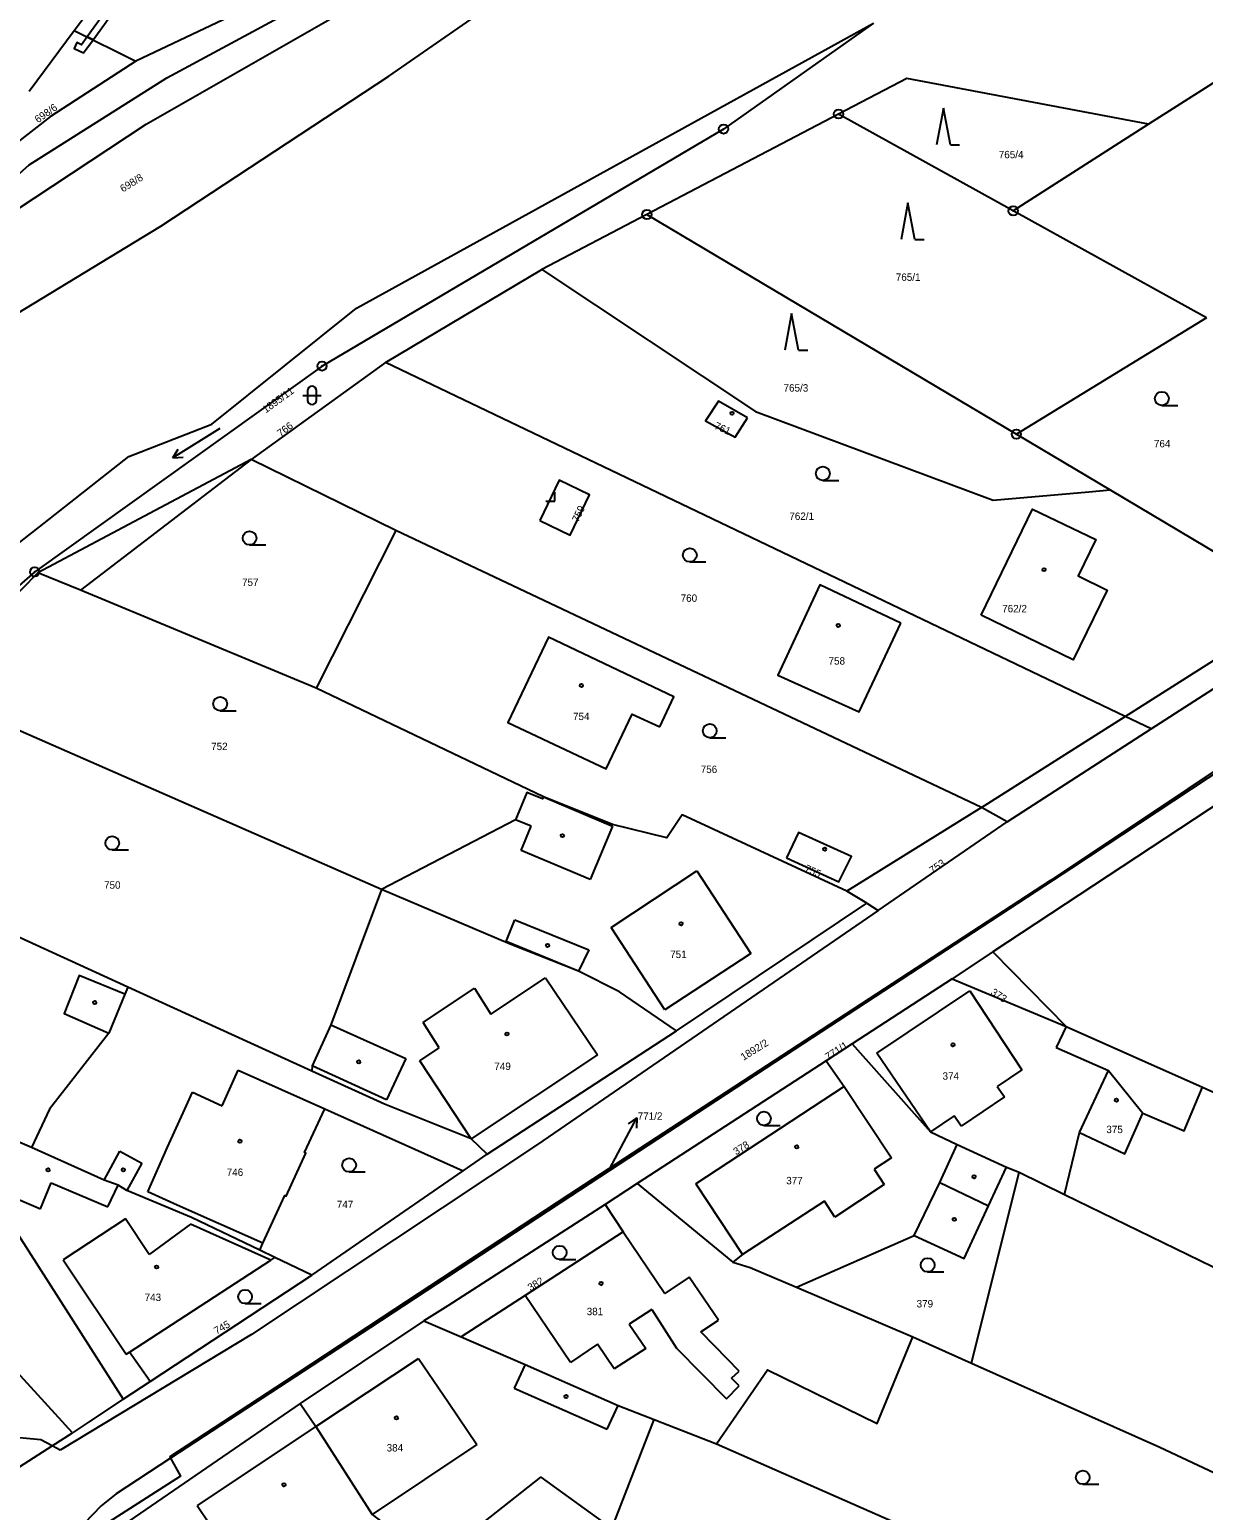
# Model space of a CAD drawing. Extents: x -587171 to -555306, y -1167727 to -1074732.
# Drawn here: x -560804.3 to -560676.7, y -1078334.8 to -1078173.9 of the extents above; entities that cross this region are included whole.
import ezdxf

# ---------------------------------------------------------------- set-up
doc = ezdxf.new("R2010")
doc.units = 0
for name, color, linetype in [('Hranice parcel', 7, 'Continuous'), ('Parcelní čísla', 7, 'Continuous'), ('Pop  PČ popisy', 7, 'Continuous'), ('Vnitřní kresba', 7, 'Continuous'), ('Věcná břemena k části', 7, 'Continuous'), ('Značky bodu BP', 7, 'Continuous'), ('Značky budov', 7, 'Continuous'), ('Značky kultur', 7, 'Continuous')]:
    doc.layers.add(name, color=color, linetype=linetype)

msp = doc.modelspace()

# ---------------------------------------------------------------- linework, layer by layer
at = {"layer": 'Hranice parcel'}
for p, q in [((-560799.4, -1078174.02), (-560787.79, -1078158.46)), ((-560769.82, -1078166.51), (-560792.73, -1078177.34)), ((-560804.31, -1078180.61), (-560799.4, -1078174.02)), ((-560799.4, -1078174.02), (-560792.73, -1078177.34)), ((-560670.98, -1078176.74), (-560682.66, -1078184.21)), ((-560716.35, -1078183.1), (-560737.18, -1078194.01)), ((-560697.37, -1078193.62), (-560716.35, -1078183.1)), ((-560682.66, -1078184.21), (-560697.37, -1078193.62)), ((-560737.18, -1078194.01), (-560748.61, -1078200)), ((-560737.18, -1078194.01), (-560697.03, -1078217.88)), ((-560676.37, -1078205.25), (-560697.37, -1078193.62)), ((-560765.59, -1078210.1), (-560748.61, -1078200)), ((-560676.37, -1078205.25), (-560697.03, -1078217.88)), ((-560765.59, -1078210.1), (-560780.18, -1078220.63)), ((-560697.03, -1078217.88), (-560686.84, -1078223.94)), ((-560780.18, -1078220.63), (-560803.36, -1078232.93)), ((-560764.45, -1078228.33), (-560780.18, -1078220.63)), ((-560764.45, -1078228.33), (-560773.12, -1078245.48)), ((-560700.8, -1078258.44), (-560764.45, -1078228.33)), ((-560682.38, -1078249.9), (-560665.29, -1078238.89)), ((-560748.43, -1078257.29), (-560773.12, -1078245.48)), ((-560766.01, -1078267.35), (-560813.66, -1078246.47)), ((-560698.04, -1078259.98), (-560682.38, -1078249.9)), ((-560669.63, -1078254.36), (-560699.58, -1078274.12)), ((-560700.8, -1078258.44), (-560715.44, -1078267.51)), ((-560698.04, -1078259.98), (-560700.8, -1078258.44)), ((-560793.59, -1078277.95), (-560823.65, -1078264.22)), ((-560713.29, -1078268.84), (-560715.44, -1078267.51)), ((-560733.98, -1078282.71), (-560713.29, -1078268.84)), ((-560699.58, -1078274.12), (-560704, -1078277.04)), ((-560699.58, -1078274.12), (-560691.6, -1078282.24)), ((-560773.6, -1078287.08), (-560793.59, -1078277.95)), ((-560704, -1078277.04), (-560714.87, -1078284.1)), ((-560704, -1078277.04), (-560691.6, -1078282.24)), ((-560754.53, -1078296.08), (-560733.98, -1078282.71)), ((-560691.6, -1078282.24), (-560676.82, -1078288.83)), ((-560714.87, -1078284.1), (-560717.71, -1078285.95)), ((-560717.71, -1078285.95), (-560738.23, -1078299.29)), ((-560676.82, -1078288.83), (-560625.76, -1078311.56)), ((-560804.05, -1078295.38), (-560806.35, -1078294.39)), ((-560691.79, -1078300.48), (-560690.16, -1078293.74)), ((-560757.16, -1078297.9), (-560754.53, -1078296.08)), ((-560698.1, -1078297.51), (-560696.74, -1078298.07)), ((-560773.59, -1078309.25), (-560757.16, -1078297.9)), ((-560738.23, -1078299.29), (-560741.73, -1078301.55)), ((-560738.23, -1078299.29), (-560727.83, -1078307.82)), ((-560701.89, -1078318.79), (-560696.74, -1078298.07)), ((-560696.74, -1078298.07), (-560691.79, -1078300.48)), ((-560808.78, -1078299.74), (-560794.09, -1078322.73)), ((-560691.79, -1078300.48), (-560639.44, -1078326)), ((-560777.61, -1078307.32), (-560779.25, -1078306.53)), ((-560773.59, -1078309.25), (-560777.61, -1078307.32)), ((-560791.16, -1078320.8), (-560773.59, -1078309.25)), ((-560720.91, -1078310.56), (-560708.29, -1078315.94)), ((-560799.59, -1078326.36), (-560810.03, -1078314.95)), ((-560761.42, -1078314.22), (-560774.86, -1078323.2)), ((-560761.42, -1078314.22), (-560757.37, -1078315.96)), ((-560708.29, -1078315.94), (-560701.89, -1078318.79)), ((-560794.09, -1078322.73), (-560791.16, -1078320.8)), ((-560774.86, -1078323.2), (-560794.04, -1078336.37)), ((-560736.4, -1078324.91), (-560729.63, -1078327.55)), ((-560801.81, -1078327.78), (-560799.59, -1078326.36)), ((-560844.37, -1078355.05), (-560801.81, -1078327.78)), ((-560729.63, -1078327.55), (-560698.67, -1078341.16))]:
    msp.add_line(p, q, dxfattribs=at)
for points in [[(-560834.42, -1078227.84), (-560830.7, -1078219.85), (-560824.47, -1078209.68), (-560819.33, -1078203.35), (-560809.94, -1078193.6), (-560804.29, -1078188.6), (-560789.34, -1078179.17), (-560768.83, -1078168.1), (-560745.41, -1078157.8)], [(-560824.76, -1078218.37), (-560815.71, -1078210.9), (-560790.01, -1078195.29), (-560765.23, -1078178.99), (-560742.73, -1078163.36)], [(-560831.84, -1078262.87), (-560822.8, -1078243.58), (-560810.05, -1078233.3), (-560802.68, -1078227.53), (-560793.47, -1078220.32), (-560784.47, -1078216.8), (-560768.73, -1078204.19), (-560712.55, -1078173.22)], [(-560712.55, -1078173.22), (-560728.85, -1078184.73), (-560772.48, -1078210.48), (-560803.71, -1078232.84), (-560826.1, -1078252.34), (-560831.84, -1078262.87)], [(-560792.73, -1078177.34), (-560801.99, -1078183.35), (-560812.37, -1078191.43)], [(-560682.66, -1078184.21), (-560708.94, -1078179.22), (-560716.35, -1078183.1)], [(-560748.61, -1078200), (-560725.37, -1078215.41), (-560699.54, -1078225.04), (-560689.15, -1078224.14), (-560686.84, -1078223.94)], [(-560682.38, -1078249.9), (-560685.21, -1078248.55), (-560765.59, -1078210.1)], [(-560614.19, -1078213.01), (-560624.44, -1078220.41), (-560633.62, -1078226.53), (-560693.33, -1078266.36), (-560745.67, -1078300.51), (-560764.56, -1078312.94), (-560776.56, -1078320.84), (-560789.02, -1078328.98), (-560788.94, -1078329.13)], [(-560614.19, -1078213.01), (-560618.74, -1078216.59), (-560643.65, -1078233.58), (-560665.15, -1078247.94), (-560691.05, -1078265.01), (-560721.21, -1078284.77), (-560745.49, -1078300.66), (-560767.21, -1078314.92), (-560788.94, -1078329.13)], [(-560726.25, -1078216.09), (-560729.4, -1078214.3), (-560730.8, -1078216.44), (-560727.58, -1078218.22), (-560726.25, -1078216.09)], [(-560748.82, -1078227.25), (-560745.51, -1078228.84), (-560743.41, -1078224.48), (-560746.71, -1078222.89), (-560748.82, -1078227.25)], [(-560686.84, -1078223.94), (-560668.95, -1078234.57), (-560666.81, -1078236.87)], [(-560700.85, -1078237.54), (-560695.26, -1078226.01), (-560688.41, -1078229.32), (-560690.33, -1078233.27), (-560687.15, -1078234.83), (-560690.84, -1078242.4), (-560700.85, -1078237.54)], [(-560803.36, -1078232.93), (-560806.92, -1078236.57), (-560808.73, -1078238.86), (-560810.37, -1078241.2), (-560813.66, -1078246.47)], [(-560773.12, -1078245.48), (-560798.74, -1078234.84), (-560803.36, -1078232.93)], [(-560709.57, -1078238.4), (-560718.37, -1078234.25), (-560722.96, -1078244.05), (-560714.11, -1078248.03), (-560709.57, -1078238.4)], [(-560735.78, -1078249.67), (-560734.24, -1078246.4), (-560747.89, -1078239.92), (-560752.29, -1078249.19), (-560741.61, -1078254.24), (-560738.78, -1078248.3), (-560735.78, -1078249.67)], [(-560748.43, -1078257.29), (-560748.52, -1078257.51), (-560750.23, -1078256.8), (-560751.47, -1078259.77), (-560766.01, -1078267.35)], [(-560715.44, -1078267.51), (-560733.34, -1078259.24), (-560735.01, -1078261.72), (-560740.91, -1078260.3), (-560748.43, -1078257.29)], [(-560713.29, -1078268.84), (-560712.06, -1078269.61), (-560698.04, -1078259.98)], [(-560722.02, -1078263.89), (-560716.32, -1078266.5), (-560714.95, -1078263.77), (-560720.71, -1078261.16), (-560722.02, -1078263.89)], [(-560766.01, -1078267.35), (-560771.53, -1078282.03), (-560773.57, -1078286.51), (-560773.6, -1078287.08)], [(-560733.98, -1078282.71), (-560740.17, -1078278.47), (-560744.62, -1078276.21), (-560752.03, -1078273.28), (-560766.01, -1078267.35)], [(-560793.59, -1078277.95), (-560793.91, -1078278.73), (-560798.88, -1078276.7), (-560800.49, -1078280.82), (-560795.65, -1078282.97), (-560802.11, -1078291.22), (-560804.05, -1078295.38)], [(-560714.87, -1078284.1), (-560706.36, -1078293.67), (-560703.45, -1078295.06), (-560698.1, -1078297.51)], [(-560717.71, -1078285.95), (-560715.75, -1078288.76), (-560731.87, -1078299.31), (-560726.78, -1078307), (-560727.83, -1078307.82)], [(-560754.53, -1078296.08), (-560756.28, -1078294.45), (-560765.68, -1078290.67), (-560773.6, -1078287.08)], [(-560690.16, -1078293.74), (-560687, -1078287.02), (-560683.29, -1078291.65)], [(-560683.29, -1078291.65), (-560678.8, -1078293.56), (-560676.82, -1078288.83)], [(-560779.25, -1078306.53), (-560778.9, -1078305.78), (-560776.52, -1078300.59), (-560776.38, -1078300.66), (-560774.24, -1078295.98), (-560774.38, -1078295.92), (-560772.19, -1078291.17), (-560757.16, -1078297.9)], [(-560690.16, -1078293.74), (-560685.25, -1078296.06), (-560683.29, -1078291.65)], [(-560779.25, -1078306.53), (-560786.68, -1078302.97), (-560793.68, -1078300.05), (-560794.65, -1078299.47), (-560796.17, -1078298.93), (-560804.05, -1078295.38)], [(-560720.91, -1078310.56), (-560708.13, -1078304.94), (-560702.7, -1078307.44), (-560700.04, -1078301.7), (-560698.1, -1078297.51)], [(-560741.73, -1078301.55), (-560758.82, -1078312.57), (-560761.42, -1078314.22)], [(-560741.73, -1078301.55), (-560739.74, -1078304.52), (-560750.4, -1078311.44), (-560757.37, -1078315.96)], [(-560791.16, -1078320.8), (-560793.42, -1078317.6), (-560778.06, -1078307.61), (-560777.61, -1078307.32)], [(-560727.83, -1078307.82), (-560725.97, -1078308.4), (-560720.91, -1078310.56)], [(-560757.37, -1078315.96), (-560752.25, -1078318.16), (-560750.42, -1078318.95), (-560740.3, -1078323.39), (-560736.4, -1078324.91)], [(-560729.63, -1078327.55), (-560724.08, -1078319.53), (-560712.16, -1078325.37), (-560708.29, -1078315.94)], [(-560701.89, -1078318.79), (-560681.43, -1078327.92), (-560659.37, -1078338.27), (-560653.21, -1078341.45)], [(-560794.09, -1078322.73), (-560797.85, -1078325.2), (-560799.59, -1078326.36)], [(-560774.86, -1078323.2), (-560773.17, -1078325.7), (-560767.05, -1078335.24), (-560763.79, -1078337.73)], [(-560756.98, -1078337.71), (-560748.72, -1078331.18), (-560741, -1078336.75), (-560736.4, -1078324.91)], [(-560801.81, -1078327.78), (-560803.03, -1078327.13), (-560806.51, -1078326.82), (-560811.37, -1078328.88)], [(-560788.94, -1078329.13), (-560794.87, -1078333.01), (-560796.47, -1078334.3), (-560799.23, -1078337.16), (-560800.78, -1078338.4), (-560807.51, -1078342.74), (-560809.26, -1078343.76), (-560814.83, -1078345.97), (-560816.58, -1078347.01), (-560827.39, -1078354.02), (-560829.17, -1078355.22), (-560830.47, -1078356.82), (-560831.17, -1078358.73), (-560831.14, -1078359.52)], [(-560788.94, -1078329.13), (-560787.85, -1078331.07), (-560822.85, -1078353.45), (-560823.03, -1078355.12)]]:
    msp.add_lwpolyline(points, dxfattribs=at)
at = {"layer": 'Pop  PČ popisy'}
for p, q in [((-560739.7, -1078294.81), (-560738.29, -1078292.16)), ((-560738.29, -1078292.16), (-560739.2, -1078292.81)), ((-560738.29, -1078292.16), (-560738.32, -1078293.28)), ((-560741.26, -1078297.73), (-560739.7, -1078294.81))]:
    msp.add_line(p, q, dxfattribs=at)
at = {"layer": 'Vnitřní kresba'}
for p, q in [((-560791.61, -1078184.2), (-560765.21, -1078169.1)), ((-560805.81, -1078193.58), (-560791.61, -1078184.2)), ((-560780.18, -1078220.63), (-560798.74, -1078234.84)), ((-560685.21, -1078248.55), (-560666.81, -1078236.87)), ((-560700.8, -1078258.44), (-560685.21, -1078248.55)), ((-560748.43, -1078257.29), (-560740.93, -1078260.48)), ((-560749.76, -1078260.48), (-560751.47, -1078259.77)), ((-560750.85, -1078263.12), (-560749.76, -1078260.48)), ((-560740.93, -1078260.48), (-560743.36, -1078266.27)), ((-560743.36, -1078266.27), (-560750.85, -1078263.12)), ((-560741.08, -1078271.49), (-560731.76, -1078265.32)), ((-560731.76, -1078265.32), (-560725.87, -1078274.29)), ((-560712.06, -1078269.61), (-560749.05, -1078295.03)), ((-560752.49, -1078272.99), (-560751.53, -1078270.64)), ((-560751.53, -1078270.64), (-560743.49, -1078273.89)), ((-560735.23, -1078280.43), (-560741.08, -1078271.49)), ((-560744.62, -1078276.21), (-560752.49, -1078272.99)), ((-560743.49, -1078273.89), (-560744.62, -1078276.21)), ((-560725.87, -1078274.29), (-560735.23, -1078280.43)), ((-560761.5, -1078281.81), (-560755.92, -1078278.07)), ((-560755.92, -1078278.07), (-560754.15, -1078280.87)), ((-560754.15, -1078280.87), (-560748.2, -1078276.95)), ((-560748.2, -1078276.95), (-560742.56, -1078285.31)), ((-560712.18, -1078285.11), (-560702.1, -1078278.35)), ((-560702.1, -1078278.35), (-560696.43, -1078286.94)), ((-560793.91, -1078278.73), (-560795.65, -1078282.97)), ((-560771.53, -1078282.03), (-560763.37, -1078285.71)), ((-560759.75, -1078284.56), (-560761.5, -1078281.81)), ((-560691.6, -1078282.24), (-560692.72, -1078284.52)), ((-560761.85, -1078285.95), (-560759.75, -1078284.56)), ((-560692.72, -1078284.52), (-560687, -1078287.02)), ((-560763.37, -1078285.71), (-560765.47, -1078290.19)), ((-560756.28, -1078294.45), (-560761.85, -1078285.95)), ((-560742.56, -1078285.31), (-560756.28, -1078294.45)), ((-560706.36, -1078293.67), (-560712.18, -1078285.11)), ((-560783.32, -1078290.83), (-560781.59, -1078286.98)), ((-560781.59, -1078286.98), (-560772.19, -1078291.17)), ((-560765.47, -1078290.19), (-560773.57, -1078286.51)), ((-560696.43, -1078286.94), (-560699.1, -1078288.75)), ((-560787.38, -1078291.21), (-560786.55, -1078289.37)), ((-560786.55, -1078289.37), (-560783.32, -1078290.83)), ((-560715.75, -1078288.76), (-560710.61, -1078296.49)), ((-560699.1, -1078288.75), (-560698.32, -1078289.86)), ((-560789.28, -1078295.32), (-560787.38, -1078291.21)), ((-560698.32, -1078289.86), (-560703.02, -1078293.07)), ((-560703.79, -1078291.92), (-560706.36, -1078293.67)), ((-560703.02, -1078293.07), (-560703.79, -1078291.92)), ((-560796.17, -1078298.93), (-560794.46, -1078295.77)), ((-560794.46, -1078295.77), (-560792.06, -1078297.09)), ((-560791.41, -1078300.19), (-560789.28, -1078295.32)), ((-560749.05, -1078295.03), (-560780.16, -1078315.69)), ((-560705.34, -1078299.19), (-560703.45, -1078295.06)), ((-560792.06, -1078297.09), (-560793.68, -1078300.05)), ((-560710.61, -1078296.49), (-560712.5, -1078297.73)), ((-560712.5, -1078297.73), (-560711.39, -1078299.4)), ((-560803.08, -1078302.02), (-560801.9, -1078299.2)), ((-560801.9, -1078299.2), (-560795.76, -1078301.83)), ((-560708.13, -1078304.94), (-560705.34, -1078299.19)), ((-560705.34, -1078299.19), (-560700.04, -1078301.7)), ((-560806.37, -1078300.64), (-560803.08, -1078302.02)), ((-560795.76, -1078301.83), (-560794.65, -1078299.47)), ((-560788.21, -1078301.65), (-560791.41, -1078300.19)), ((-560711.39, -1078299.4), (-560716.77, -1078302.95)), ((-560778.9, -1078305.78), (-560788.21, -1078301.65)), ((-560717.89, -1078301.22), (-560726.78, -1078307)), ((-560716.77, -1078302.95), (-560717.89, -1078301.22)), ((-560793.83, -1078303.11), (-560800.63, -1078307.59)), ((-560791.27, -1078306.99), (-560793.83, -1078303.11)), ((-560786.79, -1078303.71), (-560791.27, -1078306.99)), ((-560778.06, -1078307.61), (-560786.79, -1078303.71)), ((-560739.74, -1078304.52), (-560735.24, -1078311.23)), ((-560800.63, -1078307.59), (-560793.75, -1078317.82)), ((-560732.58, -1078309.46), (-560735.24, -1078311.23)), ((-560729.4, -1078314.13), (-560732.58, -1078309.46)), ((-560745.49, -1078318.73), (-560750.4, -1078311.44)), ((-560736.66, -1078312.99), (-560739.09, -1078314.57)), ((-560736.66, -1078312.99), (-560733.95, -1078317.16)), ((-560739.09, -1078314.57), (-560737.29, -1078317.21)), ((-560731.32, -1078315.41), (-560729.4, -1078314.13)), ((-560728.43, -1078318.37), (-560731.32, -1078315.41)), ((-560780.16, -1078315.69), (-560800.93, -1078328.25)), ((-560742.56, -1078316.74), (-560745.49, -1078318.73)), ((-560740.74, -1078319.42), (-560742.56, -1078316.74)), ((-560793.75, -1078317.82), (-560793.42, -1078317.6)), ((-560773.17, -1078325.7), (-560762, -1078318.28)), ((-560762, -1078318.28), (-560758.75, -1078323.08)), ((-560737.29, -1078317.21), (-560740.74, -1078319.42)), ((-560733.95, -1078317.16), (-560728.54, -1078322.68)), ((-560727.15, -1078319.68), (-560728.43, -1078318.37)), ((-560750.42, -1078318.95), (-560751.61, -1078321.52)), ((-560727.97, -1078320.42), (-560727.15, -1078319.68)), ((-560751.61, -1078321.52), (-560741.48, -1078325.98)), ((-560728.54, -1078322.68), (-560727.14, -1078321.27)), ((-560727.14, -1078321.27), (-560727.97, -1078320.42)), ((-560758.75, -1078323.08), (-560755.67, -1078327.64)), ((-560741.48, -1078325.98), (-560740.3, -1078323.39)), ((-560773.17, -1078325.7), (-560786.04, -1078334.26)), ((-560800.93, -1078328.25), (-560801.81, -1078327.78)), ((-560755.67, -1078327.64), (-560767.05, -1078335.24)), ((-560786.04, -1078334.26), (-560779.7, -1078343.68))]:
    msp.add_line(p, q, dxfattribs=at)
at = {"layer": 'Věcná břemena k části'}
for points in [[(-560797.37, -1078175.03), (-560789.52, -1078164.17), (-560787.4, -1078160.8), (-560786.32, -1078160.32), (-560785.66, -1078159.41), (-560786.32, -1078159.12), (-560786.78, -1078159.76), (-560787.88, -1078160.24), (-560790.12, -1078163.79), (-560798, -1078174.72)], [(-560797.37, -1078175.03), (-560798, -1078174.72), (-560798.61, -1078175.57), (-560799.12, -1078175.33), (-560799.42, -1078175.97), (-560798.39, -1078176.45)]]:
    msp.add_lwpolyline(points, close=True, dxfattribs=at)
at = {"layer": 'Značky bodu BP'}
for centre, radius in [((-560716.35, -1078183.1), 0.5), ((-560716.35, -1078183.1), 0.0303), ((-560728.85, -1078184.73), 0.5), ((-560728.85, -1078184.73), 0.0303), ((-560697.37, -1078193.62), 0.5), ((-560737.18, -1078194.01), 0.5), ((-560737.18, -1078194.01), 0.0303), ((-560697.37, -1078193.62), 0.0303), ((-560772.48, -1078210.48), 0.5), ((-560772.48, -1078210.48), 0.0303), ((-560697.03, -1078217.88), 0.5), ((-560697.03, -1078217.88), 0.0303), ((-560803.71, -1078232.84), 0.5), ((-560803.71, -1078232.84), 0.0303)]:
    msp.add_circle(centre, radius, dxfattribs=at)
at = {"layer": 'Značky budov'}
for centre in [(-560727.93, -1078215.61), (-560694.02, -1078232.6), (-560716.39, -1078238.66), (-560744.3, -1078245.17), (-560746.36, -1078261.49), (-560717.86, -1078262.96), (-560733.46, -1078271.07), (-560747.97, -1078273.42), (-560797.18, -1078279.63), (-560752.39, -1078283.04), (-560703.92, -1078284.21), (-560768.49, -1078286.07), (-560686.16, -1078290.22), (-560781.41, -1078294.69), (-560720.89, -1078295.31), (-560802.25, -1078297.81), (-560794.08, -1078297.81), (-560701.62, -1078298.55), (-560703.78, -1078303.18), (-560790.46, -1078308.36), (-560742.16, -1078310.14), (-560745.97, -1078322.43), (-560764.4, -1078324.75), (-560776.63, -1078332.01)]:
    msp.add_circle(centre, 0.175, dxfattribs=at)
at = {"layer": 'Značky kultur'}
for p, q in [((-560704.95, -1078182.45), (-560705.7, -1078186.45)), ((-560704.2, -1078186.45), (-560704.95, -1078182.45)), ((-560704.2, -1078186.45), (-560703.2, -1078186.45)), ((-560708.81, -1078192.74), (-560709.56, -1078196.74)), ((-560708.06, -1078196.74), (-560708.81, -1078192.74)), ((-560708.06, -1078196.74), (-560707.06, -1078196.74)), ((-560721.45, -1078204.75), (-560722.2, -1078208.75)), ((-560720.7, -1078208.75), (-560721.45, -1078204.75)), ((-560720.7, -1078208.75), (-560719.7, -1078208.75)), ((-560774.57, -1078213.67), (-560772.57, -1078213.67)), ((-560774.07, -1078213.17), (-560774.07, -1078214.17)), ((-560773.07, -1078214.17), (-560773.07, -1078213.17)), ((-560681.22, -1078214.76), (-560679.47, -1078214.76)), ((-560783.59, -1078217.27), (-560788.68, -1078220.45)), ((-560788.68, -1078220.45), (-560788.12, -1078219.51)), ((-560788.68, -1078220.45), (-560787.59, -1078220.36)), ((-560718.06, -1078222.9), (-560716.31, -1078222.9)), ((-560748.17, -1078225.16), (-560747.17, -1078225.16)), ((-560747.17, -1078225.16), (-560747.17, -1078224.16)), ((-560780.35, -1078229.91), (-560778.6, -1078229.91)), ((-560732.52, -1078231.76), (-560730.77, -1078231.76)), ((-560783.55, -1078247.92), (-560781.8, -1078247.92)), ((-560730.35, -1078250.86), (-560728.6, -1078250.86)), ((-560795.28, -1078263.05), (-560793.53, -1078263.05)), ((-560724.46, -1078292.98), (-560722.71, -1078292.98)), ((-560769.54, -1078298.03), (-560767.79, -1078298.03)), ((-560746.66, -1078307.54), (-560744.91, -1078307.54)), ((-560706.67, -1078308.89), (-560704.92, -1078308.89)), ((-560780.85, -1078312.33), (-560779.1, -1078312.33)), ((-560689.82, -1078331.96), (-560688.07, -1078331.96))]:
    msp.add_line(p, q, dxfattribs=at)
for centre in [(-560681.22, -1078214.01), (-560718.06, -1078222.15), (-560780.35, -1078229.16), (-560732.52, -1078231.01), (-560783.55, -1078247.17), (-560730.35, -1078250.11), (-560795.28, -1078262.3), (-560724.46, -1078292.23), (-560769.54, -1078297.28), (-560746.66, -1078306.79), (-560706.67, -1078308.14), (-560780.85, -1078311.58), (-560689.82, -1078331.21)]:
    msp.add_circle(centre, 0.75, dxfattribs=at)
for centre, start, end in [((-560773.57, -1078213.17), 0, 180), ((-560773.57, -1078214.17), 180, 359.9879)]:
    msp.add_arc(centre, 0.5, start, end, dxfattribs=at)

# ---------------------------------------------------------------- texts
at = {"layer": 'Parcelní čísla'}
for s, rotation, p in [('698/6', 35, (-560803.36, -1078184.11)), ('698/8', 32, (-560794.12, -1078191.63)), ('1895/11', 36, (-560778.59, -1078215.63)), ('766', 37, (-560776.98, -1078218.2)), ('761', 336, (-560729.93, -1078217.26)), ('759', 65, (-560744.63, -1078227.5)), ('755', 336, (-560720.12, -1078265.35)), ('753', 35, (-560706.14, -1078265.68)), ('373', 327, (-560699.89, -1078278.69)), ('1892/2', 32, (-560726.68, -1078285.96)), ('771/1', 33, (-560717.49, -1078285.94)), ('378', 32, (-560727.48, -1078296.24)), ('382', 31, (-560749.84, -1078311.01)), ('745', 30, (-560783.94, -1078315.71))]:
    msp.add_text(s, height=0.803, rotation=rotation, dxfattribs=at).set_placement(p)
for s, p in [('765/4', (-560698.94, -1078187.9)), ('765/1', (-560710.13, -1078201.22)), ('765/3', (-560722.33, -1078213.25)), ('764', (-560682.08, -1078219.31)), ('762/1', (-560721.7, -1078227.19)), ('757', (-560781.18, -1078234.37)), ('760', (-560733.51, -1078236.09)), ('762/2', (-560698.57, -1078237.23)), ('758', (-560717.44, -1078242.91)), ('754', (-560745.21, -1078248.94)), ('752', (-560784.53, -1078252.2)), ('756', (-560731.33, -1078254.69)), ('750', (-560796.17, -1078267.26)), ('751', (-560734.65, -1078274.79)), ('749', (-560753.76, -1078286.95)), ('374', (-560705.05, -1078288.01)), ('771/2', (-560738.18, -1078292.36)), ('375', (-560687.25, -1078293.81)), ('746', (-560782.84, -1078298.46)), ('377', (-560722.04, -1078299.37)), ('747', (-560770.88, -1078301.96)), ('743', (-560791.76, -1078312.05)), ('379', (-560707.87, -1078312.75)), ('381', (-560743.72, -1078313.59)), ('384', (-560765.46, -1078328.4))]:
    msp.add_text(s, height=0.803, dxfattribs=at).set_placement(p)

doc.saveas('drawing.dxf')
